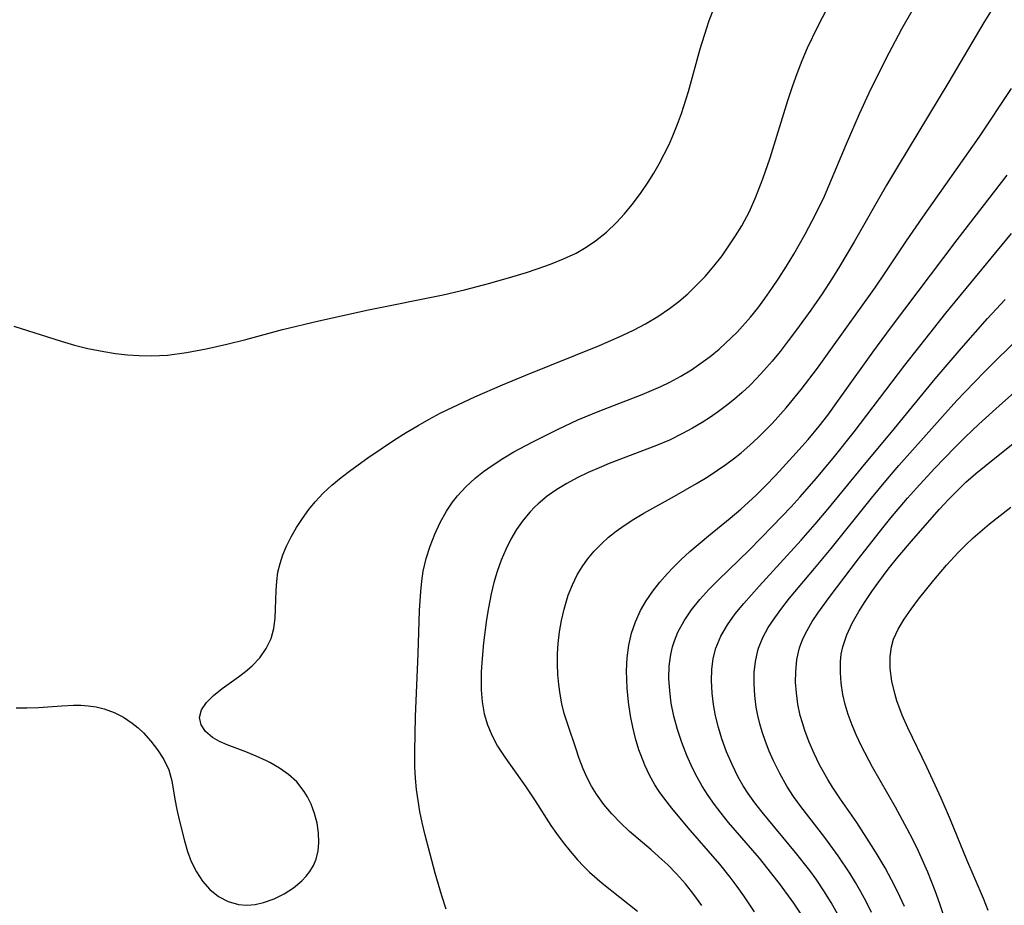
# Model space of a CAD drawing. Header units: metres. Extents: x 1073367 to 1082519, y 1569854 to 1574957.
# Tile 1008 of 1056: x 1080009 to 1080144, y 1573668 to 1573789. Entities that reach past the tile are written whole.
import ezdxf

# ---------------------------------------------------------------- set-up
doc = ezdxf.new("R2010")
doc.units = ezdxf.units.M
doc.layers.add('CGG_CurvaNivelLidar_v1', color=253, linetype='Continuous', lineweight=30)

msp = doc.modelspace()

# ---------------------------------------------------------------- linework, layer by layer
at = {"layer": 'CGG_CurvaNivelLidar_v1'}
for p, q in [((1080103.5901, 1573788.798, 77.5), (1080104.1719, 1573790.3166, 77.5)), ((1080118.4692, 1573787.9781, 77), (1080119.7613, 1573790.444, 77)), ((1080129.9861, 1573787.675, 76.5), (1080131.573, 1573790.4458, 76.5)), ((1080142.1211, 1573790.0108, 76), (1080141.1879, 1573788.5243, 76)), ((1080102.3636, 1573784.9148, 77.5), (1080103.2575, 1573787.8302, 77.5)), ((1080103.2575, 1573787.8302, 77.5), (1080103.5901, 1573788.798, 77.5)), ((1080117.0715, 1573785.0663, 77), (1080118.4692, 1573787.9781, 77)), ((1080127.7698, 1573783.5114, 76.5), (1080129.9861, 1573787.675, 76.5)), ((1080141.1879, 1573788.5243, 76), (1080136.4209, 1573780.4172, 76)), ((1080100.7422, 1573779.1138, 77.5), (1080102.3636, 1573784.9148, 77.5)), ((1080116.3241, 1573783.3414, 77), (1080117.0715, 1573785.0663, 77)), ((1080115.6286, 1573781.565, 77), (1080116.3241, 1573783.3414, 77)), ((1080125.5081, 1573778.9276, 76.5), (1080127.7698, 1573783.5114, 76.5)), ((1080114.983, 1573779.7673, 77), (1080115.6286, 1573781.565, 77)), ((1080114.3428, 1573777.8533, 77), (1080114.983, 1573779.7673, 77)), ((1080136.4209, 1573780.4172, 76), (1080129.3675, 1573768.8037, 76)), ((1080140.5472, 1573772.8447, 75.5), (1080144.9987, 1573779.5228, 75.5)), ((1080099.7878, 1573776.1003, 77.5), (1080100.7422, 1573779.1138, 77.5)), ((1080124.1856, 1573776.0543, 76.5), (1080125.5081, 1573778.9276, 76.5)), ((1080111.9277, 1573770.0352, 77), (1080114.3428, 1573777.8533, 77)), ((1080099.2576, 1573774.6157, 77.5), (1080099.7878, 1573776.1003, 77.5)), ((1080122.3932, 1573771.9427, 76.5), (1080124.1856, 1573776.0543, 76.5)), ((1080098.6262, 1573773.029, 77.5), (1080099.2576, 1573774.6157, 77.5)), ((1080098.1047, 1573771.8564, 77.5), (1080098.6262, 1573773.029, 77.5)), ((1080132.8372, 1573761.9126, 75.5), (1080140.5472, 1573772.8447, 75.5)), ((1080097.4509, 1573770.52, 77.5), (1080098.1047, 1573771.8564, 77.5)), ((1080119.9767, 1573766.159, 76.5), (1080122.3932, 1573771.9427, 76.5)), ((1080096.7502, 1573769.2088, 77.5), (1080097.4509, 1573770.52, 77.5)), ((1080096.0072, 1573767.9229, 77.5), (1080096.7502, 1573769.2088, 77.5)), ((1080110.9444, 1573767.1422, 77), (1080111.9277, 1573770.0352, 77)), ((1080129.3675, 1573768.8037, 76), (1080127.8864, 1573766.263, 76)), ((1080095.2238, 1573766.6637, 77.5), (1080096.0072, 1573767.9229, 77.5)), ((1080137.5492, 1573758.7671, 75), (1080144.3879, 1573767.6354, 75)), ((1080094.1765, 1573765.1168, 77.5), (1080095.2238, 1573766.6637, 77.5)), ((1080109.9908, 1573764.6721, 77), (1080110.9444, 1573767.1422, 77)), ((1080119.3651, 1573764.7608, 76.5), (1080119.9767, 1573766.159, 76.5)), ((1080127.8864, 1573766.263, 76), (1080123.4689, 1573758.5138, 76)), ((1080093.0606, 1573763.6277, 77.5), (1080094.1765, 1573765.1168, 77.5)), ((1080109.0929, 1573762.6844, 77), (1080109.9908, 1573764.6721, 77)), ((1080118.2145, 1573762.3483, 76.5), (1080119.3651, 1573764.7608, 76.5)), ((1080092.0039, 1573762.3605, 77.5), (1080093.0606, 1573763.6277, 77.5)), ((1080090.8879, 1573761.1554, 77.5), (1080092.0039, 1573762.3605, 77.5)), ((1080108.06, 1573760.7202, 77), (1080109.0929, 1573762.6844, 77)), ((1080116.7329, 1573759.5726, 76.5), (1080118.2145, 1573762.3483, 76.5)), ((1080089.5118, 1573759.8424, 77.5), (1080090.8879, 1573761.1554, 77.5)), ((1080107.2139, 1573759.3138, 77), (1080108.06, 1573760.7202, 77)), ((1080130.6328, 1573758.6674, 75.5), (1080132.8372, 1573761.9126, 75.5)), ((1080088.043, 1573758.6488, 77.5), (1080089.5118, 1573759.8424, 77.5)), ((1080106.3075, 1573757.9461, 77), (1080107.2139, 1573759.3138, 77)), ((1080115.1636, 1573756.844, 76.5), (1080116.7329, 1573759.5726, 76.5)), ((1080136.0162, 1573748.7259, 74.5), (1080144.9798, 1573759.6442, 74.5)), ((1080086.7419, 1573757.7656, 77.5), (1080088.043, 1573758.6488, 77.5)), ((1080105.3506, 1573756.6142, 77), (1080106.3075, 1573757.9461, 77)), ((1080123.4689, 1573758.5138, 76), (1080121.4502, 1573755.1308, 76)), ((1080127.6965, 1573754.255, 75.5), (1080130.6328, 1573758.6674, 75.5)), ((1080128.5605, 1573746.8892, 75), (1080137.5492, 1573758.7671, 75)), ((1080083.6527, 1573756.1651, 77.5), (1080085.3744, 1573756.9826, 77.5)), ((1080085.3744, 1573756.9826, 77.5), (1080086.7419, 1573757.7656, 77.5)), ((1080104.2262, 1573755.1691, 77), (1080105.3506, 1573756.6142, 77)), ((1080114.1674, 1573755.1811, 76.5), (1080115.1636, 1573756.844, 76.5)), ((1080080.0444, 1573754.805, 77.5), (1080081.8695, 1573755.4504, 77.5)), ((1080081.8695, 1573755.4504, 77.5), (1080083.6527, 1573756.1651, 77.5)), ((1080076.5519, 1573753.7096, 77.5), (1080078.6014, 1573754.3345, 77.5)), ((1080078.6014, 1573754.3345, 77.5), (1080080.0444, 1573754.805, 77.5)), ((1080103.0358, 1573753.7823, 77), (1080104.2262, 1573755.1691, 77)), ((1080113.1372, 1573753.5418, 76.5), (1080114.1674, 1573755.1811, 76.5)), ((1080121.4502, 1573755.1308, 76), (1080120.4706, 1573753.5659, 76)), ((1080126.3523, 1573752.3026, 75.5), (1080127.6965, 1573754.255, 75.5)), ((1080070.0918, 1573751.9388, 77.5), (1080073.5591, 1573752.855, 77.5)), ((1080073.5591, 1573752.855, 77.5), (1080076.5519, 1573753.7096, 77.5)), ((1080100.6503, 1573751.4148, 77), (1080101.8719, 1573752.5689, 77)), ((1080101.8719, 1573752.5689, 77), (1080103.0358, 1573753.7823, 77)), ((1080112.1931, 1573752.1313, 76.5), (1080113.1372, 1573753.5418, 76.5)), ((1080120.4706, 1573753.5659, 76), (1080119.0558, 1573751.4126, 76)), ((1080056.9275, 1573749.1977, 77.5), (1080067.1873, 1573751.2484, 77.5)), ((1080067.1873, 1573751.2484, 77.5), (1080070.0918, 1573751.9388, 77.5)), ((1080099.4297, 1573750.3632, 77), (1080100.6503, 1573751.4148, 77)), ((1080111.2125, 1573750.7488, 76.5), (1080112.1931, 1573752.1313, 76.5)), ((1080119.0558, 1573751.4126, 76), (1080117.5006, 1573749.1584, 76)), ((1080120.0451, 1573743.4377, 75.5), (1080126.3523, 1573752.3026, 75.5)), ((1080098.1566, 1573749.3763, 77), (1080099.4297, 1573750.3632, 77)), ((1080110.2398, 1573749.4519, 76.5), (1080111.2125, 1573750.7488, 76.5)), ((1080141.726, 1573748.0185, 74), (1080144.1301, 1573750.635, 74)), ((1080050.1643, 1573747.7169, 77.5), (1080056.9275, 1573749.1977, 77.5)), ((1080096.5543, 1573748.2922, 77), (1080098.1566, 1573749.3763, 77)), ((1080109.2298, 1573748.1887, 76.5), (1080110.2398, 1573749.4519, 76.5)), ((1080117.5006, 1573749.1584, 76), (1080115.5364, 1573746.4452, 76)), ((1080133.7946, 1573745.974, 74.5), (1080136.0162, 1573748.7259, 74.5)), ((1080045.1603, 1573746.5039, 77.5), (1080050.1643, 1573747.7169, 77.5)), ((1080093.3047, 1573746.4786, 77), (1080094.8813, 1573747.3057, 77)), ((1080094.8813, 1573747.3057, 77), (1080096.5543, 1573748.2922, 77)), ((1080108.1741, 1573746.9685, 76.5), (1080109.2298, 1573748.1887, 76.5)), ((1080138.0819, 1573743.9241, 74), (1080141.726, 1573748.0185, 74)), ((1080008.3628, 1573746.9809, 77.5), (1080014.875, 1573744.907, 77.5)), ((1080040.1312, 1573745.1485, 77.5), (1080045.1603, 1573746.5039, 77.5)), ((1080091.6929, 1573745.7046, 77), (1080093.3047, 1573746.4786, 77)), ((1080105.7978, 1573744.5808, 76.5), (1080107.4137, 1573746.156, 76.5)), ((1080107.4137, 1573746.156, 76.5), (1080108.1741, 1573746.9685, 76.5)), ((1080115.5364, 1573746.4452, 76), (1080114.4271, 1573744.9691, 76)), ((1080125.9949, 1573743.4127, 75), (1080128.5605, 1573746.8892, 75)), ((1080130.3822, 1573741.638, 74.5), (1080133.7946, 1573745.974, 74.5)), ((1080014.875, 1573744.907, 77.5), (1080016.681, 1573744.3872, 77.5)), ((1080034.7197, 1573743.856, 77.5), (1080037.5256, 1573744.4856, 77.5)), ((1080037.5256, 1573744.4856, 77.5), (1080040.1312, 1573745.1485, 77.5)), ((1080088.5578, 1573744.3258, 77), (1080091.6929, 1573745.7046, 77)), ((1080104.9421, 1573743.8211, 76.5), (1080105.7978, 1573744.5808, 76.5)), ((1080114.4271, 1573744.9691, 76), (1080113.2932, 1573743.5155, 76)), ((1080141.2998, 1573740.7087, 73.5), (1080146.3085, 1573745.6951, 73.5)), ((1080016.681, 1573744.3872, 77.5), (1080018.4958, 1573743.9283, 77.5)), ((1080018.4958, 1573743.9283, 77.5), (1080020.6865, 1573743.4861, 77.5)), ((1080020.6865, 1573743.4861, 77.5), (1080022.3102, 1573743.2352, 77.5)), ((1080022.3102, 1573743.2352, 77.5), (1080023.9342, 1573743.0491, 77.5)), ((1080029.413, 1573743.0186, 77.5), (1080032.0121, 1573743.359, 77.5)), ((1080032.0121, 1573743.359, 77.5), (1080034.7197, 1573743.856, 77.5)), ((1080078.4809, 1573740.2595, 77), (1080088.5578, 1573744.3258, 77)), ((1080103.7265, 1573742.8271, 76.5), (1080104.9421, 1573743.8211, 76.5)), ((1080113.2932, 1573743.5155, 76), (1080112.2028, 1573742.1849, 76)), ((1080118.4145, 1573741.1991, 75.5), (1080120.0451, 1573743.4377, 75.5)), ((1080121.7788, 1573737.4818, 75), (1080125.9949, 1573743.4127, 75)), ((1080134.542, 1573739.7637, 74), (1080138.0819, 1573743.9241, 74)), ((1080023.9342, 1573743.0491, 77.5), (1080025.5545, 1573742.9332, 77.5)), ((1080025.5545, 1573742.9332, 77.5), (1080027.1673, 1573742.8976, 77.5)), ((1080027.1673, 1573742.8976, 77.5), (1080028.3497, 1573742.9333, 77.5)), ((1080028.3497, 1573742.9333, 77.5), (1080029.413, 1573743.0186, 77.5)), ((1080101.1673, 1573741.0072, 76.5), (1080102.4672, 1573741.889, 76.5)), ((1080102.4672, 1573741.889, 76.5), (1080103.7265, 1573742.8271, 76.5)), ((1080112.2028, 1573742.1849, 76), (1080111.0778, 1573740.8883, 76)), ((1080099.7078, 1573740.1156, 76.5), (1080101.1673, 1573741.0072, 76.5)), ((1080111.0778, 1573740.8883, 76), (1080110.1233, 1573739.8535, 76)), ((1080116.1978, 1573738.3128, 75.5), (1080118.4145, 1573741.1991, 75.5)), ((1080123.463, 1573732.5056, 74.5), (1080130.3822, 1573741.638, 74.5)), ((1080138.6266, 1573737.9785, 73.5), (1080141.2998, 1573740.7087, 73.5)), ((1080143.2812, 1573736.0707, 73), (1080148.5316, 1573740.7598, 73)), ((1080075.2727, 1573738.9277, 77), (1080078.4809, 1573740.2595, 77)), ((1080096.9598, 1573738.7073, 76.5), (1080098.2015, 1573739.3012, 76.5)), ((1080098.2015, 1573739.3012, 76.5), (1080099.7078, 1573740.1156, 76.5)), ((1080110.1233, 1573739.8535, 76), (1080109.138, 1573738.8515, 76)), ((1080128.9867, 1573732.964, 74), (1080134.542, 1573739.7637, 74)), ((1080071.4857, 1573737.2848, 77), (1080075.2727, 1573738.9277, 77)), ((1080094.4104, 1573737.6331, 76.5), (1080095.6939, 1573738.1555, 76.5)), ((1080095.6939, 1573738.1555, 76.5), (1080096.9598, 1573738.7073, 76.5)), ((1080108.1173, 1573737.8883, 76), (1080107.0522, 1573736.9652, 76)), ((1080109.138, 1573738.8515, 76), (1080108.1173, 1573737.8883, 76)), ((1080114.1206, 1573735.802, 75.5), (1080116.1978, 1573738.3128, 75.5)), ((1080137.5101, 1573736.7894, 73.5), (1080138.6266, 1573737.9785, 73.5)), ((1080068.4883, 1573735.8933, 77), (1080071.4857, 1573737.2848, 77)), ((1080088.602, 1573735.3958, 76.5), (1080094.4104, 1573737.6331, 76.5)), ((1080107.0522, 1573736.9652, 76), (1080105.9505, 1573736.0853, 76)), ((1080119.8311, 1573734.7974, 75), (1080121.7788, 1573737.4818, 75)), ((1080135.5189, 1573734.59, 73.5), (1080137.5101, 1573736.7894, 73.5)), ((1080065.2437, 1573734.2315, 77), (1080066.7614, 1573735.0372, 77)), ((1080066.7614, 1573735.0372, 77), (1080068.4883, 1573735.8933, 77)), ((1080085.6201, 1573734.1269, 76.5), (1080088.602, 1573735.3958, 76.5)), ((1080104.8728, 1573735.2867, 76), (1080103.7685, 1573734.5233, 76)), ((1080105.9505, 1573736.0853, 76), (1080104.8728, 1573735.2867, 76)), ((1080112.1962, 1573733.6622, 75.5), (1080114.1206, 1573735.802, 75.5)), ((1080140.5034, 1573733.5319, 73), (1080143.2812, 1573736.0707, 73)), ((1080063.7484, 1573733.3884, 77), (1080065.2437, 1573734.2315, 77)), ((1080082.9207, 1573732.8779, 76.5), (1080085.6201, 1573734.1269, 76.5)), ((1080102.6395, 1573733.7946, 76), (1080101.3086, 1573732.9987, 76)), ((1080103.7685, 1573734.5233, 76), (1080102.6395, 1573733.7946, 76)), ((1080110.2814, 1573731.7225, 75.5), (1080112.1962, 1573733.6622, 75.5)), ((1080118.6444, 1573733.2614, 75), (1080119.8311, 1573734.7974, 75)), ((1080129.5683, 1573727.8729, 73.5), (1080135.5189, 1573734.59, 73.5)), ((1080060.4963, 1573731.3879, 77), (1080062.1069, 1573732.409, 77)), ((1080062.1069, 1573732.409, 77), (1080063.7484, 1573733.3884, 77)), ((1080079.3364, 1573731.1063, 76.5), (1080082.9207, 1573732.8779, 76.5)), ((1080101.3086, 1573732.9987, 76), (1080099.9472, 1573732.2527, 76)), ((1080117.1588, 1573731.4668, 75), (1080118.6444, 1573733.2614, 75)), ((1080120.5552, 1573728.8745, 74.5), (1080123.463, 1573732.5056, 74.5)), ((1080124.4444, 1573727.5121, 74), (1080128.9867, 1573732.964, 74)), ((1080138.6282, 1573731.7644, 73), (1080140.5034, 1573733.5319, 73)), ((1080142.9419, 1573729.0925, 72.5), (1080147.0076, 1573732.338, 72.5)), ((1080056.8721, 1573728.9351, 77), (1080060.4963, 1573731.3879, 77)), ((1080076.8389, 1573729.7547, 76.5), (1080079.3364, 1573731.1063, 76.5)), ((1080098.1724, 1573731.3831, 76), (1080096.3684, 1573730.6084, 76)), ((1080099.9472, 1573732.2527, 76), (1080098.1724, 1573731.3831, 76)), ((1080109.1509, 1573730.6625, 75.5), (1080110.2814, 1573731.7225, 75.5)), ((1080115.0706, 1573729.1084, 75), (1080117.1588, 1573731.4668, 75)), ((1080137.2104, 1573730.3654, 73), (1080138.6282, 1573731.7644, 73)), ((1080075.335, 1573728.8633, 76.5), (1080076.8389, 1573729.7547, 76.5)), ((1080096.3684, 1573730.6084, 76), (1080089.9028, 1573728.1567, 76)), ((1080106.9368, 1573728.8121, 75.5), (1080107.9826, 1573729.6463, 75.5)), ((1080107.9826, 1573729.6463, 75.5), (1080109.1509, 1573730.6625, 75.5)), ((1080134.4444, 1573727.4902, 73), (1080137.2104, 1573730.3654, 73)), ((1080054.5138, 1573727.2723, 77), (1080056.8721, 1573728.9351, 77)), ((1080073.8812, 1573727.9147, 76.5), (1080075.335, 1573728.8633, 76.5)), ((1080105.8595, 1573728.0151, 75.5), (1080106.9368, 1573728.8121, 75.5)), ((1080112.6966, 1573726.5458, 75), (1080115.0706, 1573729.1084, 75)), ((1080118.2557, 1573726.1154, 74.5), (1080120.5552, 1573728.8745, 74.5)), ((1080140.1255, 1573726.7931, 72.5), (1080142.9419, 1573729.0925, 72.5)), ((1080053.2033, 1573726.2607, 77), (1080054.5138, 1573727.2723, 77)), ((1080071.5689, 1573726.1427, 76.5), (1080072.6988, 1573727.0546, 76.5)), ((1080072.6988, 1573727.0546, 76.5), (1080073.8812, 1573727.9147, 76.5)), ((1080087.0132, 1573726.9273, 76), (1080085.5403, 1573726.2072, 76)), ((1080088.5201, 1573727.5953, 76), (1080087.0132, 1573726.9273, 76)), ((1080089.9028, 1573728.1567, 76), (1080088.5201, 1573727.5953, 76)), ((1080103.3135, 1573726.315, 75.5), (1080104.7553, 1573727.2503, 75.5)), ((1080104.7553, 1573727.2503, 75.5), (1080105.8595, 1573728.0151, 75.5)), ((1080119.8969, 1573721.9625, 74), (1080124.4444, 1573727.5121, 74)), ((1080127.7708, 1573725.7928, 73.5), (1080129.5683, 1573727.8729, 73.5)), ((1080131.9601, 1573724.786, 73), (1080134.4444, 1573727.4902, 73)), ((1080051.945, 1573725.2, 77), (1080053.2033, 1573726.2607, 77)), ((1080070.2911, 1573724.9778, 76.5), (1080071.5689, 1573726.1427, 76.5)), ((1080085.5403, 1573726.2072, 76), (1080084.108, 1573725.4301, 76)), ((1080101.8435, 1573725.4158, 75.5), (1080103.3135, 1573726.315, 75.5)), ((1080111.3683, 1573725.1639, 75), (1080112.6966, 1573726.5458, 75)), ((1080116.0429, 1573723.5992, 74.5), (1080118.2557, 1573726.1154, 74.5)), ((1080125.8082, 1573723.4266, 73.5), (1080127.7708, 1573725.7928, 73.5)), ((1080137.4896, 1573724.3997, 72.5), (1080138.7581, 1573725.5989, 72.5)), ((1080138.7581, 1573725.5989, 72.5), (1080140.1255, 1573726.7931, 72.5)), ((1080050.7518, 1573724.0845, 77), (1080051.945, 1573725.2, 77)), ((1080069.1194, 1573723.7276, 76.5), (1080070.2911, 1573724.9778, 76.5)), ((1080082.7284, 1573724.589, 76), (1080081.4164, 1573723.672, 76)), ((1080084.108, 1573725.4301, 76), (1080082.7284, 1573724.589, 76)), ((1080098.8509, 1573723.6932, 75.5), (1080101.8435, 1573725.4158, 75.5)), ((1080110.0102, 1573723.8123, 75), (1080111.3683, 1573725.1639, 75)), ((1080130.7445, 1573723.4085, 73), (1080131.9601, 1573724.786, 73)), ((1080136.3626, 1573723.2563, 72.5), (1080137.4896, 1573724.3997, 72.5)), ((1080048.7877, 1573721.8615, 77), (1080049.6416, 1573722.9051, 77)), ((1080049.6416, 1573722.9051, 77), (1080050.7518, 1573724.0845, 77)), ((1080067.6112, 1573721.6523, 76.5), (1080068.4416, 1573722.8796, 76.5)), ((1080068.4416, 1573722.8796, 76.5), (1080068.7932, 1573723.3341, 76.5)), ((1080068.7932, 1573723.3341, 76.5), (1080069.1194, 1573723.7276, 76.5)), ((1080081.4164, 1573723.672, 76), (1080080.1913, 1573722.6625, 76)), ((1080094.6474, 1573721.359, 75.5), (1080098.8509, 1573723.6932, 75.5)), ((1080107.9427, 1573721.9083, 75), (1080110.0102, 1573723.8123, 75)), ((1080114.8055, 1573722.2411, 74.5), (1080116.0429, 1573723.5992, 74.5)), ((1080120.2886, 1573716.5209, 73.5), (1080125.8082, 1573723.4266, 73.5)), ((1080128.4657, 1573720.7099, 73), (1080130.7445, 1573723.4085, 73)), ((1080135.108, 1573721.8994, 72.5), (1080136.3626, 1573723.2563, 72.5)), ((1080047.9098, 1573720.6529, 77), (1080048.7877, 1573721.8615, 77)), ((1080066.7537, 1573720.1096, 76.5), (1080067.6112, 1573721.6523, 76.5)), ((1080079.0937, 1573721.5665, 76), (1080078.114, 1573720.3859, 76)), ((1080079.6668, 1573722.1655, 76), (1080079.0937, 1573721.5665, 76)), ((1080080.1913, 1573722.6625, 76), (1080079.6668, 1573722.1655, 76)), ((1080106.4789, 1573720.6734, 75), (1080107.9427, 1573721.9083, 75)), ((1080112.2841, 1573719.564, 74.5), (1080114.8055, 1573722.2411, 74.5)), ((1080118.1269, 1573719.864, 74), (1080119.8969, 1573721.9625, 74)), ((1080131.5823, 1573717.8584, 72.5), (1080135.108, 1573721.8994, 72.5)), ((1080143.4299, 1573721.0653, 72), (1080144.9163, 1573722.1998, 72)), ((1080047.1036, 1573719.4066, 77), (1080047.9098, 1573720.6529, 77)), ((1080078.114, 1573720.3859, 76), (1080077.2297, 1573719.1243, 76)), ((1080091.9433, 1573719.6815, 75.5), (1080093.2739, 1573720.5445, 75.5)), ((1080093.2739, 1573720.5445, 75.5), (1080094.6474, 1573721.359, 75.5)), ((1080103.4985, 1573718.2604, 75), (1080106.4789, 1573720.6734, 75)), ((1080127.3613, 1573719.3464, 73), (1080128.4657, 1573720.7099, 73)), ((1080141.9724, 1573719.8961, 72), (1080143.4299, 1573721.0653, 72)), ((1080046.3727, 1573718.1313, 77), (1080047.1036, 1573719.4066, 77)), ((1080066.0147, 1573718.4974, 76.5), (1080066.7537, 1573720.1096, 76.5)), ((1080077.2297, 1573719.1243, 76), (1080076.4351, 1573717.7945, 76)), ((1080089.8223, 1573718.0587, 75.5), (1080090.8585, 1573718.8955, 75.5)), ((1080090.8585, 1573718.8955, 75.5), (1080091.9433, 1573719.6815, 75.5)), ((1080109.0838, 1573716.3154, 74.5), (1080112.2841, 1573719.564, 74.5)), ((1080116.1904, 1573717.6651, 74), (1080118.1269, 1573719.864, 74)), ((1080124.0443, 1573715.1055, 73), (1080127.3613, 1573719.3464, 73)), ((1080139.7462, 1573717.9832, 72), (1080141.9724, 1573719.8961, 72)), ((1080045.7253, 1573716.8342, 77), (1080046.3727, 1573718.1313, 77)), ((1080065.3802, 1573716.8343, 76.5), (1080066.0147, 1573718.4974, 76.5)), ((1080076.4351, 1573717.7945, 76), (1080075.7302, 1573716.4054, 76)), ((1080088.841, 1573717.1702, 75.5), (1080089.8223, 1573718.0587, 75.5)), ((1080100.9566, 1573716.0965, 75), (1080103.4985, 1573718.2604, 75)), ((1080110.416, 1573711.3652, 74), (1080116.1904, 1573717.6651, 74)), ((1080129.4381, 1573715.3368, 72.5), (1080131.5823, 1573717.8584, 72.5)), ((1080138.6805, 1573716.9815, 72), (1080139.7462, 1573717.9832, 72)), ((1080045.2297, 1573715.6634, 77), (1080045.7253, 1573716.8342, 77)), ((1080064.8555, 1573715.1561, 76.5), (1080065.3802, 1573716.8343, 76.5)), ((1080075.7302, 1573716.4054, 76), (1080075.1019, 1573714.9233, 76)), ((1080086.9373, 1573715.0589, 75.5), (1080087.848, 1573716.1461, 75.5)), ((1080087.848, 1573716.1461, 75.5), (1080088.841, 1573717.1702, 75.5)), ((1080104.8849, 1573712.262, 74.5), (1080109.0838, 1573716.3154, 74.5)), ((1080118.0258, 1573713.7794, 73.5), (1080120.2886, 1573716.5209, 73.5)), ((1080137.708, 1573715.9972, 72), (1080138.6805, 1573716.9815, 72)), ((1080044.8278, 1573714.4801, 77), (1080045.2297, 1573715.6634, 77)), ((1080064.4536, 1573713.4421, 76.5), (1080064.8555, 1573715.1561, 76.5)), ((1080075.1019, 1573714.9233, 76), (1080074.5661, 1573713.3947, 76)), ((1080086.1938, 1573714.0212, 75.5), (1080086.9373, 1573715.0589, 75.5)), ((1080098.5557, 1573713.8278, 75), (1080099.734, 1573714.9788, 75)), ((1080099.734, 1573714.9788, 75), (1080100.9566, 1573716.0965, 75)), ((1080120.0276, 1573709.8416, 73), (1080124.0443, 1573715.1055, 73)), ((1080128.1118, 1573713.6934, 72.5), (1080129.4381, 1573715.3368, 72.5)), ((1080136.0919, 1573714.2405, 72), (1080137.708, 1573715.9972, 72)), ((1080044.5405, 1573713.2843, 77), (1080044.8278, 1573714.4801, 77)), ((1080064.2365, 1573712.0529, 76.5), (1080064.4536, 1573713.4421, 76.5)), ((1080085.5345, 1573712.9314, 75.5), (1080086.1938, 1573714.0212, 75.5)), ((1080097.8727, 1573713.113, 75), (1080098.5557, 1573713.8278, 75)), ((1080114.604, 1573709.7158, 73.5), (1080118.0258, 1573713.7794, 73.5)), ((1080126.8183, 1573711.9799, 72.5), (1080128.1118, 1573713.6934, 72.5)), ((1080134.3463, 1573712.1953, 72), (1080136.0919, 1573714.2405, 72)), ((1080044.3754, 1573712.0329, 77), (1080044.5405, 1573713.2843, 77)), ((1080074.5661, 1573713.3947, 76), (1080074.1262, 1573711.8639, 76)), ((1080084.8611, 1573711.5561, 75.5), (1080085.5345, 1573712.9314, 75.5)), ((1080096.8258, 1573711.9173, 75), (1080097.8727, 1573713.113, 75)), ((1080103.5642, 1573710.922, 74.5), (1080104.8849, 1573712.262, 74.5)), ((1080132.2737, 1573709.5988, 72), (1080134.3463, 1573712.1953, 72)), ((1080044.2339, 1573708.2454, 77), (1080044.3037, 1573710.773, 77)), ((1080044.3037, 1573710.773, 77), (1080044.3754, 1573712.0329, 77)), ((1080064.0914, 1573710.6444, 76.5), (1080064.2365, 1573712.0529, 76.5)), ((1080074.1262, 1573711.8639, 76), (1080073.7543, 1573710.3061, 76)), ((1080084.3009, 1573710.1219, 75.5), (1080084.8611, 1573711.5561, 75.5)), ((1080095.8569, 1573710.6722, 75), (1080096.8258, 1573711.9173, 75)), ((1080102.3159, 1573709.5435, 74.5), (1080103.5642, 1573710.922, 74.5)), ((1080108.3373, 1573709.0161, 74), (1080110.416, 1573711.3652, 74)), ((1080125.8612, 1573710.6296, 72.5), (1080126.8183, 1573711.9799, 72.5)), ((1080063.9366, 1573708.0496, 76.5), (1080064.0914, 1573710.6444, 76.5)), ((1080073.7543, 1573710.3061, 76), (1080073.3806, 1573708.4225, 76)), ((1080083.7265, 1573708.2366, 75.5), (1080084.3009, 1573710.1219, 75.5)), ((1080094.2075, 1573708.0285, 75), (1080094.9782, 1573709.3771, 75)), ((1080094.9782, 1573709.3771, 75), (1080095.8569, 1573710.6722, 75)), ((1080101.1791, 1573708.1167, 74.5), (1080102.3159, 1573709.5435, 74.5)), ((1080113.5369, 1573708.3708, 73.5), (1080114.604, 1573709.7158, 73.5)), ((1080118.4764, 1573707.695, 73), (1080120.0276, 1573709.8416, 73)), ((1080124.9499, 1573709.268, 72.5), (1080125.8612, 1573710.6296, 72.5)), ((1080131.2328, 1573708.2392, 72), (1080132.2737, 1573709.5988, 72)), ((1080044.1544, 1573706.9974, 77), (1080044.2339, 1573708.2454, 77)), ((1080063.7603, 1573702.0859, 76.5), (1080063.9366, 1573708.0496, 76.5)), ((1080073.3806, 1573708.4225, 76), (1080073.1136, 1573706.8165, 76)), ((1080083.3637, 1573706.6873, 75.5), (1080083.7265, 1573708.2366, 75.5)), ((1080093.5158, 1573706.5044, 75), (1080094.2075, 1573708.0285, 75)), ((1080100.171, 1573706.6315, 74.5), (1080101.1791, 1573708.1167, 74.5)), ((1080107.1575, 1573707.5698, 74), (1080108.3373, 1573709.0161, 74)), ((1080112.5692, 1573707.0528, 73.5), (1080113.5369, 1573708.3708, 73.5)), ((1080124.0914, 1573707.8994, 72.5), (1080124.9499, 1573709.268, 72.5)), ((1080130.2726, 1573706.8728, 72), (1080131.2328, 1573708.2392, 72)), ((1080043.962, 1573705.5665, 77), (1080044.1544, 1573706.9974, 77)), ((1080073.1136, 1573706.8165, 76), (1080072.6927, 1573703.5923, 76)), ((1080083.0872, 1573705.1159, 75.5), (1080083.3637, 1573706.6873, 75.5)), ((1080106.0923, 1573706.0849, 74), (1080107.1575, 1573707.5698, 74)), ((1080111.6925, 1573705.7085, 73.5), (1080112.5692, 1573707.0528, 73.5)), ((1080117.7035, 1573706.5185, 73), (1080118.4764, 1573707.695, 73)), ((1080123.1878, 1573706.3127, 72.5), (1080124.0914, 1573707.8994, 72.5)), ((1080129.4489, 1573705.4736, 72), (1080130.2726, 1573706.8728, 72)), ((1080043.5954, 1573704.2029, 77), (1080043.962, 1573705.5665, 77)), ((1080092.975, 1573704.9241, 75), (1080093.5158, 1573706.5044, 75)), ((1080099.3228, 1573705.0855, 74.5), (1080100.171, 1573706.6315, 74.5)), ((1080105.1939, 1573704.5325, 74), (1080106.0923, 1573706.0849, 74)), ((1080110.9412, 1573704.3268, 73.5), (1080111.6925, 1573705.7085, 73.5)), ((1080117.0061, 1573705.3237, 73), (1080117.7035, 1573706.5185, 73)), ((1080122.4267, 1573704.7026, 72.5), (1080123.1878, 1573706.3127, 72.5)), ((1080128.8522, 1573704.1059, 72), (1080129.4489, 1573705.4736, 72)), ((1080042.9441, 1573702.8384, 77), (1080043.5954, 1573704.2029, 77)), ((1080082.904, 1573703.5295, 75.5), (1080083.0872, 1573705.1159, 75.5)), ((1080092.5909, 1573703.2978, 75), (1080092.975, 1573704.9241, 75)), ((1080098.8274, 1573703.9062, 74.5), (1080099.3228, 1573705.0855, 74.5)), ((1080104.5198, 1573702.9045, 74), (1080105.1939, 1573704.5325, 74)), ((1080110.3581, 1573702.8941, 73.5), (1080110.9412, 1573704.3268, 73.5)), ((1080115.9734, 1573702.9277, 73), (1080116.4281, 1573704.1428, 73)), ((1080116.4281, 1573704.1428, 73), (1080117.0061, 1573705.3237, 73)), ((1080121.8777, 1573703.0486, 72.5), (1080122.4267, 1573704.7026, 72.5)), ((1080128.5456, 1573703.0554, 72), (1080128.8522, 1573704.1059, 72)), ((1080042.0603, 1573701.5828, 77), (1080042.9441, 1573702.8384, 77)), ((1080072.6927, 1573703.5923, 76), (1080072.4562, 1573700.9237, 76)), ((1080082.8259, 1573702.1113, 75.5), (1080082.904, 1573703.5295, 75.5)), ((1080092.3633, 1573701.5628, 75), (1080092.5909, 1573703.2978, 75)), ((1080098.3265, 1573702.0257, 74.5), (1080098.5555, 1573703.0446, 74.5)), ((1080098.5555, 1573703.0446, 74.5), (1080098.8274, 1573703.9062, 74.5)), ((1080104.1592, 1573701.4636, 74), (1080104.5198, 1573702.9045, 74)), ((1080110.2546, 1573702.5615, 73.5), (1080110.3581, 1573702.8941, 73.5)), ((1080115.6031, 1573701.3154, 73), (1080115.9734, 1573702.9277, 73)), ((1080121.6841, 1573702.0609, 72.5), (1080121.8777, 1573703.0486, 72.5)), ((1080128.3559, 1573701.754, 72), (1080128.5456, 1573703.0554, 72)), ((1080040.9939, 1573700.4437, 77), (1080042.0603, 1573701.5828, 77)), ((1080063.3749, 1573693.5343, 76.5), (1080063.7603, 1573702.0859, 76.5)), ((1080082.8201, 1573700.6917, 75.5), (1080082.8259, 1573702.1113, 75.5)), ((1080092.2828, 1573699.7994, 75), (1080092.3633, 1573701.5628, 75)), ((1080098.1283, 1573700.4007, 74.5), (1080098.3265, 1573702.0257, 74.5)), ((1080103.9676, 1573699.9751, 74), (1080104.1592, 1573701.4636, 74)), ((1080109.9223, 1573701.0765, 73.5), (1080110.2546, 1573702.5615, 73.5)), ((1080115.4391, 1573699.6515, 73), (1080115.6031, 1573701.3154, 73)), ((1080121.577, 1573701.0548, 72.5), (1080121.6841, 1573702.0609, 72.5)), ((1080128.3613, 1573700.0833, 72), (1080128.3559, 1573701.754, 72)), ((1080040.1012, 1573699.6697, 77), (1080040.9939, 1573700.4437, 77)), ((1080072.4562, 1573700.9237, 76), (1080072.3852, 1573699.601, 76)), ((1080082.8781, 1573699.2761, 75.5), (1080082.8201, 1573700.6917, 75.5)), ((1080098.0899, 1573698.7405, 74.5), (1080098.1283, 1573700.4007, 74.5)), ((1080103.915, 1573698.4528, 74), (1080103.9676, 1573699.9751, 74)), ((1080109.757, 1573699.5469, 73.5), (1080109.9223, 1573701.0765, 73.5)), ((1080121.5529, 1573699.5722, 72.5), (1080121.577, 1573701.0548, 72.5)), ((1080128.5864, 1573698.3818, 72), (1080128.3613, 1573700.0833, 72)), ((1080036.9042, 1573697.3438, 77), (1080039.1604, 1573698.9496, 77)), ((1080039.1604, 1573698.9496, 77), (1080040.1012, 1573699.6697, 77)), ((1080072.3852, 1573699.601, 76), (1080072.3558, 1573698.3925, 76)), ((1080082.9928, 1573697.9209, 75.5), (1080082.8781, 1573699.2761, 75.5)), ((1080092.2958, 1573698.6101, 75), (1080092.2828, 1573699.7994, 75)), ((1080092.3554, 1573697.4162, 75), (1080092.2958, 1573698.6101, 75)), ((1080098.1851, 1573697.0588, 74.5), (1080098.0899, 1573698.7405, 74.5)), ((1080109.7314, 1573697.9867, 73.5), (1080109.757, 1573699.5469, 73.5)), ((1080115.4346, 1573698.2108, 73), (1080115.4391, 1573699.6515, 73)), ((1080121.6644, 1573698.0709, 72.5), (1080121.5529, 1573699.5722, 72.5)), ((1080035.7235, 1573696.4098, 77), (1080036.9042, 1573697.3438, 77)), ((1080072.3558, 1573698.3925, 76), (1080072.3722, 1573697.1964, 76)), ((1080083.1741, 1573696.5788, 75.5), (1080082.9928, 1573697.9209, 75.5)), ((1080092.5376, 1573695.5108, 75), (1080092.3554, 1573697.4162, 75)), ((1080103.995, 1573696.7324, 74), (1080103.915, 1573698.4528, 74)), ((1080109.8277, 1573696.4081, 73.5), (1080109.7314, 1573697.9867, 73.5)), ((1080115.5376, 1573696.7553, 73), (1080115.4346, 1573698.2108, 73)), ((1080121.8978, 1573696.5618, 72.5), (1080121.6644, 1573698.0709, 72.5)), ((1080128.9937, 1573696.6675, 72), (1080128.5864, 1573698.3818, 72)), ((1080034.7621, 1573695.4358, 77), (1080035.7235, 1573696.4098, 77)), ((1080072.3722, 1573697.1964, 76), (1080072.4997, 1573695.529, 76)), ((1080083.4242, 1573695.2559, 75.5), (1080083.1741, 1573696.5788, 75.5)), ((1080098.3985, 1573695.3678, 74.5), (1080098.1851, 1573697.0588, 74.5)), ((1080104.1768, 1573695.1831, 74), (1080103.995, 1573696.7324, 74)), ((1080110.0367, 1573694.8223, 73.5), (1080109.8277, 1573696.4081, 73.5)), ((1080115.7522, 1573695.2196, 73), (1080115.5376, 1573696.7553, 73)), ((1080122.2162, 1573695.1671, 72.5), (1080121.8978, 1573696.5618, 72.5)), ((1080129.2982, 1573695.6868, 72), (1080128.9937, 1573696.6675, 72)), ((1080008.7101, 1573694.7138, 77), (1080010.1632, 1573694.7089, 77)), ((1080010.1632, 1573694.7089, 77), (1080011.7673, 1573694.7823, 77)), ((1080011.7673, 1573694.7823, 77), (1080014.9613, 1573695.0082, 77)), ((1080014.9613, 1573695.0082, 77), (1080016.5351, 1573695.0753, 77)), ((1080016.5351, 1573695.0753, 77), (1080017.5452, 1573695.0716, 77)), ((1080017.5452, 1573695.0716, 77), (1080018.5419, 1573695.0096, 77)), ((1080018.5419, 1573695.0096, 77), (1080019.6655, 1573694.8453, 77)), ((1080019.6655, 1573694.8453, 77), (1080020.7607, 1573694.5765, 77)), ((1080020.7607, 1573694.5765, 77), (1080022.1158, 1573694.0768, 77)), ((1080034.0927, 1573694.4261, 77), (1080034.7621, 1573695.4358, 77)), ((1080072.4997, 1573695.529, 76), (1080072.7841, 1573693.9026, 76)), ((1080083.7454, 1573693.9583, 75.5), (1080083.4242, 1573695.2559, 75.5)), ((1080092.821, 1573693.612, 75), (1080092.5376, 1573695.5108, 75)), ((1080098.7473, 1573693.5799, 74.5), (1080098.3985, 1573695.3678, 74.5)), ((1080104.4583, 1573693.6334, 74), (1080104.1768, 1573695.1831, 74)), ((1080110.2625, 1573693.6518, 73.5), (1080110.0367, 1573694.8223, 73.5)), ((1080116.0735, 1573693.6869, 73), (1080115.7522, 1573695.2196, 73)), ((1080122.6286, 1573693.7809, 72.5), (1080122.2162, 1573695.1671, 72.5)), ((1080130.0244, 1573693.7331, 72), (1080129.2982, 1573695.6868, 72)), ((1080022.1158, 1573694.0768, 77), (1080023.3987, 1573693.4213, 77)), ((1080023.3987, 1573693.4213, 77), (1080024.5957, 1573692.6254, 77)), ((1080033.8147, 1573693.405, 77), (1080034.0927, 1573694.4261, 77)), ((1080034.0128, 1573692.3986, 77), (1080033.8147, 1573693.405, 77)), ((1080063.2791, 1573688.728, 76.5), (1080063.3749, 1573693.5343, 76.5)), ((1080072.7841, 1573693.9026, 76), (1080073.2416, 1573692.3715, 76)), ((1080084.2703, 1573692.2864, 75.5), (1080083.7454, 1573693.9583, 75.5)), ((1080093.1338, 1573692.0483, 75), (1080092.821, 1573693.612, 75)), ((1080099.2333, 1573691.7604, 74.5), (1080098.7473, 1573693.5799, 74.5)), ((1080104.8507, 1573692.0452, 74), (1080104.4583, 1573693.6334, 74)), ((1080110.5364, 1573692.5326, 73.5), (1080110.2625, 1573693.6518, 73.5)), ((1080116.354, 1573692.6506, 73), (1080116.0735, 1573693.6869, 73)), ((1080123.1511, 1573692.3572, 72.5), (1080122.6286, 1573693.7809, 72.5)), ((1080130.801, 1573691.9564, 72), (1080130.0244, 1573693.7331, 72)), ((1080024.5957, 1573692.6254, 77), (1080025.3869, 1573691.9797, 77)), ((1080025.3869, 1573691.9797, 77), (1080026.1282, 1573691.2798, 77)), ((1080034.628, 1573691.4566, 77), (1080034.0128, 1573692.3986, 77)), ((1080073.2416, 1573692.3715, 76), (1080073.8597, 1573690.8916, 76)), ((1080085.3227, 1573689.2014, 75.5), (1080084.2703, 1573692.2864, 75.5)), ((1080093.5183, 1573690.5033, 75), (1080093.1338, 1573692.0483, 75)), ((1080105.3331, 1573690.4703, 74), (1080104.8507, 1573692.0452, 74)), ((1080110.8602, 1573691.4199, 73.5), (1080110.5364, 1573692.5326, 73.5)), ((1080116.6806, 1573691.6211, 73), (1080116.354, 1573692.6506, 73)), ((1080123.7522, 1573690.9477, 72.5), (1080123.1511, 1573692.3572, 72.5)), ((1080133.4069, 1573686.5925, 72), (1080130.801, 1573691.9564, 72)), ((1080026.1282, 1573691.2798, 77), (1080027.1482, 1573690.1569, 77)), ((1080035.5859, 1573690.6351, 77), (1080034.628, 1573691.4566, 77)), ((1080036.5335, 1573690.1049, 77), (1080035.5859, 1573690.6351, 77)), ((1080073.8597, 1573690.8916, 76), (1080074.6158, 1573689.4654, 76)), ((1080093.9799, 1573688.9844, 75), (1080093.5183, 1573690.5033, 75)), ((1080099.8298, 1573689.9612, 74.5), (1080099.2333, 1573691.7604, 74.5)), ((1080111.3088, 1573690.0892, 73.5), (1080110.8602, 1573691.4199, 73.5)), ((1080117.2757, 1573690.021, 73), (1080116.6806, 1573691.6211, 73)), ((1080124.4143, 1573689.5504, 72.5), (1080123.7522, 1573690.9477, 72.5)), ((1080027.1482, 1573690.1569, 77), (1080028.0653, 1573688.9752, 77)), ((1080037.6135, 1573689.6399, 77), (1080036.5335, 1573690.1049, 77)), ((1080040.1659, 1573688.6782, 77), (1080037.6135, 1573689.6399, 77)), ((1080074.6158, 1573689.4654, 76), (1080075.5919, 1573687.9417, 76)), ((1080085.8136, 1573687.7706, 75.5), (1080085.3227, 1573689.2014, 75.5)), ((1080100.5222, 1573688.1883, 74.5), (1080099.8298, 1573689.9612, 74.5)), ((1080105.9811, 1573688.6902, 74), (1080105.3331, 1573690.4703, 74)), ((1080111.8157, 1573688.7727, 73.5), (1080111.3088, 1573690.0892, 73.5)), ((1080117.9586, 1573688.443, 73), (1080117.2757, 1573690.021, 73)), ((1080125.9649, 1573686.6056, 72.5), (1080124.4143, 1573689.5504, 72.5)), ((1080028.0653, 1573688.9752, 77), (1080028.9392, 1573687.6377, 77)), ((1080041.5759, 1573688.1114, 77), (1080040.1659, 1573688.6782, 77)), ((1080042.9769, 1573687.4722, 77), (1080041.5759, 1573688.1114, 77)), ((1080063.3094, 1573686.5922, 76.5), (1080063.2791, 1573688.728, 76.5)), ((1080075.5919, 1573687.9417, 76), (1080078.508, 1573683.8863, 76)), ((1080094.2299, 1573688.2707, 75), (1080093.9799, 1573688.9844, 75)), ((1080094.7869, 1573686.867, 75), (1080094.2299, 1573688.2707, 75)), ((1080101.3057, 1573686.4496, 74.5), (1080100.5222, 1573688.1883, 74.5)), ((1080106.7268, 1573686.943, 74), (1080105.9811, 1573688.6902, 74)), ((1080112.3784, 1573687.4739, 73.5), (1080111.8157, 1573688.7727, 73.5)), ((1080118.7206, 1573686.8908, 73), (1080117.9586, 1573688.443, 73)), ((1080028.9392, 1573687.6377, 77), (1080029.6078, 1573686.2326, 77)), ((1080043.4575, 1573687.2269, 77), (1080042.9769, 1573687.4722, 77)), ((1080044.7814, 1573686.4625, 77), (1080043.4575, 1573687.2269, 77)), ((1080046.0126, 1573685.5901, 77), (1080044.7814, 1573686.4625, 77)), ((1080063.3847, 1573685.0666, 76.5), (1080063.3094, 1573686.5922, 76.5)), ((1080086.3526, 1573686.3558, 75.5), (1080085.8136, 1573687.7706, 75.5)), ((1080095.4241, 1573685.5028, 75), (1080094.7869, 1573686.867, 75)), ((1080107.5754, 1573685.2409, 74), (1080106.7268, 1573686.943, 74)), ((1080113.2514, 1573685.7097, 73.5), (1080112.3784, 1573687.4739, 73.5)), ((1080119.827, 1573684.9094, 73), (1080118.7206, 1573686.8908, 73)), ((1080129.0946, 1573681.0972, 72.5), (1080125.9649, 1573686.6056, 72.5)), ((1080135.3647, 1573682.3543, 72), (1080133.4069, 1573686.5925, 72)), ((1080029.6078, 1573686.2326, 77), (1080030.0285, 1573684.6981, 77)), ((1080047.1101, 1573684.5924, 77), (1080046.0126, 1573685.5901, 77)), ((1080086.888, 1573685.1519, 75.5), (1080086.3526, 1573686.3558, 75.5)), ((1080087.4966, 1573683.9799, 75.5), (1080086.888, 1573685.1519, 75.5)), ((1080096.1519, 1573684.1877, 75), (1080095.4241, 1573685.5028, 75)), ((1080101.9402, 1573685.2035, 74.5), (1080101.3057, 1573686.4496, 74.5)), ((1080102.6321, 1573683.9871, 74.5), (1080101.9402, 1573685.2035, 74.5)), ((1080108.2573, 1573684.0528, 74), (1080107.5754, 1573685.2409, 74)), ((1080114.2354, 1573683.9984, 73.5), (1080113.2514, 1573685.7097, 73.5)), ((1080030.0285, 1573684.6981, 77), (1080030.4383, 1573682.2045, 77)), ((1080048.1565, 1573683.272, 77), (1080047.1101, 1573684.5924, 77)), ((1080063.5191, 1573683.5469, 76.5), (1080063.3847, 1573685.0666, 76.5)), ((1080078.508, 1573683.8863, 76), (1080079.7838, 1573681.9616, 76)), ((1080088.1555, 1573682.8939, 75.5), (1080087.4966, 1573683.9799, 75.5)), ((1080096.7424, 1573683.2686, 75), (1080096.1519, 1573684.1877, 75)), ((1080103.4394, 1573682.7265, 74.5), (1080102.6321, 1573683.9871, 74.5)), ((1080108.9329, 1573683.005, 74), (1080108.2573, 1573684.0528, 74)), ((1080115.1567, 1573682.5978, 73.5), (1080114.2354, 1573683.9984, 73.5)), ((1080120.4834, 1573683.8446, 73), (1080119.827, 1573684.9094, 73)), ((1080121.5618, 1573682.2171, 73), (1080120.4834, 1573683.8446, 73)), ((1080048.6102, 1573682.5089, 77), (1080048.1565, 1573683.272, 77)), ((1080049.0911, 1573681.5094, 77), (1080048.6102, 1573682.5089, 77)), ((1080063.7237, 1573682.025, 76.5), (1080063.5191, 1573683.5469, 76.5)), ((1080089.1892, 1573681.4633, 75.5), (1080088.1555, 1573682.8939, 75.5)), ((1080097.3781, 1573682.3754, 75), (1080096.7424, 1573683.2686, 75)), ((1080104.3072, 1573681.5004, 74.5), (1080103.4394, 1573682.7265, 74.5)), ((1080109.8545, 1573681.7119, 74), (1080108.9329, 1573683.005, 74)), ((1080116.1378, 1573681.229, 73.5), (1080115.1567, 1573682.5978, 73.5)), ((1080030.4383, 1573682.2045, 77), (1080030.6986, 1573680.799, 77)), ((1080049.5623, 1573680.2287, 77), (1080049.0911, 1573681.5094, 77)), ((1080063.9892, 1573680.51, 76.5), (1080063.7237, 1573682.025, 76.5)), ((1080079.7838, 1573681.9616, 76), (1080081.9236, 1573678.6067, 76)), ((1080090.2758, 1573680.1874, 75.5), (1080089.1892, 1573681.4633, 75.5)), ((1080098.4638, 1573680.9833, 75), (1080097.3781, 1573682.3754, 75)), ((1080105.2232, 1573680.3031, 74.5), (1080104.3072, 1573681.5004, 74.5)), ((1080110.8289, 1573680.448, 74), (1080109.8545, 1573681.7119, 74)), ((1080119.4203, 1573676.9422, 73.5), (1080116.1378, 1573681.229, 73.5)), ((1080123.7954, 1573678.9973, 73), (1080121.5618, 1573682.2171, 73)), ((1080130.7001, 1573678.166, 72.5), (1080129.0946, 1573681.0972, 72.5)), ((1080136.6414, 1573679.3789, 72), (1080135.3647, 1573682.3543, 72)), ((1080030.6986, 1573680.799, 77), (1080031.0119, 1573679.3684, 77)), ((1080049.9024, 1573678.9131, 77), (1080049.5623, 1573680.2287, 77)), ((1080064.3039, 1573679.0014, 76.5), (1080063.9892, 1573680.51, 76.5)), ((1080091.4487, 1573678.9706, 75.5), (1080090.2758, 1573680.1874, 75.5)), ((1080100.7205, 1573678.2867, 75), (1080098.4638, 1573680.9833, 75)), ((1080106.2553, 1573679.0354, 74.5), (1080105.2232, 1573680.3031, 74.5)), ((1080115.4149, 1573674.9021, 74), (1080110.8289, 1573680.448, 74)), ((1080031.0119, 1573679.3684, 77), (1080031.7507, 1573676.493, 77)), ((1080050.1041, 1573677.586, 77), (1080049.9024, 1573678.9131, 77)), ((1080064.7076, 1573677.293, 76.5), (1080064.3039, 1573679.0014, 76.5)), ((1080081.9236, 1573678.6067, 76), (1080082.6756, 1573677.5004, 76)), ((1080092.688, 1573677.8044, 75.5), (1080091.4487, 1573678.9706, 75.5)), ((1080110.4663, 1573674.1231, 74.5), (1080106.2553, 1573679.0354, 74.5)), ((1080125.8403, 1573675.8781, 73), (1080123.7954, 1573678.9973, 73)), ((1080138.8864, 1573673.9066, 72), (1080136.6414, 1573679.3789, 72)), ((1080050.1521, 1573676.2707, 77), (1080050.1041, 1573677.586, 77)), ((1080066.06, 1573672.0827, 76.5), (1080064.7076, 1573677.293, 76.5)), ((1080082.6756, 1573677.5004, 76), (1080083.5861, 1573676.2677, 76)), ((1080095.6493, 1573675.2584, 75.5), (1080092.688, 1573677.8044, 75.5)), ((1080105.0318, 1573673.2936, 75), (1080100.7205, 1573678.2867, 75)), ((1080131.4634, 1573676.6825, 72.5), (1080130.7001, 1573678.166, 72.5)), ((1080031.7507, 1573676.493, 77), (1080032.1761, 1573675.0542, 77)), ((1080050.0443, 1573675.116, 77), (1080050.1521, 1573676.2707, 77)), ((1080083.5861, 1573676.2677, 76), (1080084.5482, 1573675.0732, 76)), ((1080121.2419, 1573674.4677, 73.5), (1080119.4203, 1573676.9422, 73.5)), ((1080126.6113, 1573674.6289, 73), (1080125.8403, 1573675.8781, 73)), ((1080132.2385, 1573675.082, 72.5), (1080131.4634, 1573676.6825, 72.5)), ((1080032.1761, 1573675.0542, 77), (1080032.6816, 1573673.6657, 77)), ((1080049.771, 1573674.0104, 77), (1080050.0443, 1573675.116, 77)), ((1080084.5482, 1573675.0732, 76), (1080085.5575, 1573673.9186, 76)), ((1080097.1201, 1573673.9685, 75.5), (1080095.6493, 1573675.2584, 75.5)), ((1080117.3572, 1573672.4296, 74), (1080115.4149, 1573674.9021, 74)), ((1080122.839, 1573672.0772, 73.5), (1080121.2419, 1573674.4677, 73.5)), ((1080127.6751, 1573672.8089, 73), (1080126.6113, 1573674.6289, 73)), ((1080133.5246, 1573672.2045, 72.5), (1080132.2385, 1573675.082, 72.5)), ((1080032.6816, 1573673.6657, 77), (1080033.3739, 1573672.2534, 77)), ((1080048.9032, 1573672.3131, 77), (1080049.3983, 1573673.133, 77)), ((1080049.3983, 1573673.133, 77), (1080049.771, 1573674.0104, 77)), ((1080085.5575, 1573673.9186, 76), (1080086.3767, 1573673.0487, 76)), ((1080086.3767, 1573673.0487, 76), (1080087.2284, 1573672.2116, 76)), ((1080097.9126, 1573673.2256, 75.5), (1080097.1201, 1573673.9685, 75.5)), ((1080099.1136, 1573671.9977, 75.5), (1080097.9126, 1573673.2256, 75.5)), ((1080106.46, 1573671.5115, 75), (1080105.0318, 1573673.2936, 75)), ((1080112.1869, 1573672.0081, 74.5), (1080110.4663, 1573674.1231, 74.5)), ((1080141.14, 1573668.596, 72), (1080138.8864, 1573673.9066, 72)), ((1080033.3739, 1573672.2534, 77), (1080034.2201, 1573670.9656, 77)), ((1080047.8145, 1573671.0525, 77), (1080048.3924, 1573671.6615, 77)), ((1080048.3924, 1573671.6615, 77), (1080048.9032, 1573672.3131, 77)), ((1080066.9659, 1573668.9654, 76.5), (1080066.06, 1573672.0827, 76.5)), ((1080087.2284, 1573672.2116, 76), (1080088.9349, 1573670.7168, 76)), ((1080100.3428, 1573670.6026, 75.5), (1080099.1136, 1573671.9977, 75.5)), ((1080113.2344, 1573670.6528, 74.5), (1080112.1869, 1573672.0081, 74.5)), ((1080118.2311, 1573671.238, 74), (1080117.3572, 1573672.4296, 74)), ((1080123.6244, 1573670.8, 73.5), (1080122.839, 1573672.0772, 73.5)), ((1080129.011, 1573670.2934, 73), (1080127.6751, 1573672.8089, 73)), ((1080134.5526, 1573669.6583, 72.5), (1080133.5246, 1573672.2045, 72.5)), ((1080034.2201, 1573670.9656, 77), (1080035.217, 1573669.8412, 77)), ((1080046.6707, 1573670.0762, 77), (1080047.8145, 1573671.0525, 77)), ((1080088.9349, 1573670.7168, 76), (1080093.7787, 1573666.8908, 76)), ((1080101.5033, 1573669.1503, 75.5), (1080100.3428, 1573670.6026, 75.5)), ((1080107.4075, 1573670.2615, 75), (1080106.46, 1573671.5115, 75)), ((1080115.1943, 1573667.9525, 74.5), (1080113.2344, 1573670.6528, 74.5)), ((1080119.3027, 1573669.6744, 74), (1080118.2311, 1573671.238, 74)), ((1080124.3701, 1573669.5031, 73.5), (1080123.6244, 1573670.8, 73.5)), ((1080129.684, 1573668.905, 73), (1080129.011, 1573670.2934, 73)), ((1080035.217, 1573669.8412, 77), (1080036.4157, 1573668.888, 77)), ((1080044.0401, 1573668.5494, 77), (1080045.4014, 1573669.233, 77)), ((1080045.4014, 1573669.233, 77), (1080046.6707, 1573670.0762, 77)), ((1080067.5596, 1573667.1519, 76.5), (1080066.9659, 1573668.9654, 76.5)), ((1080102.5952, 1573667.648, 75.5), (1080101.5033, 1573669.1503, 75.5)), ((1080108.3219, 1573668.9923, 75), (1080107.4075, 1573670.2615, 75)), ((1080109.7956, 1573666.7713, 75), (1080108.3219, 1573668.9923, 75)), ((1080120.3053, 1573668.0755, 74), (1080119.3027, 1573669.6744, 74)), ((1080125.1151, 1573668.0989, 73.5), (1080124.3701, 1573669.5031, 73.5)), ((1080135.1931, 1573667.8963, 72.5), (1080134.5526, 1573669.6583, 72.5)), ((1080036.4157, 1573668.888, 77), (1080037.743, 1573668.1906, 77)), ((1080037.743, 1573668.1906, 77), (1080039.1654, 1573667.7903, 77)), ((1080039.1654, 1573667.7903, 77), (1080040.2851, 1573667.7112, 77)), ((1080040.2851, 1573667.7112, 77), (1080041.4258, 1573667.8044, 77)), ((1080041.4258, 1573667.8044, 77), (1080042.5705, 1573668.044, 77)), ((1080042.5705, 1573668.044, 77), (1080044.0401, 1573668.5494, 77)), ((1080116.0906, 1573666.6025, 74.5), (1080115.1943, 1573667.9525, 74.5)), ((1080121.2257, 1573666.4381, 74), (1080120.3053, 1573668.0755, 74)), ((1080125.8089, 1573666.6733, 73.5), (1080125.1151, 1573668.0989, 73.5)), ((1080130.316, 1573667.5016, 73), (1080129.684, 1573668.905, 73)), ((1080135.7808, 1573666.1211, 72.5), (1080135.1931, 1573667.8963, 72.5)), ((1080141.7723, 1573666.9623, 72), (1080141.14, 1573668.596, 72))]:
    msp.add_line(p, q, dxfattribs=at)

doc.saveas('drawing.dxf')
